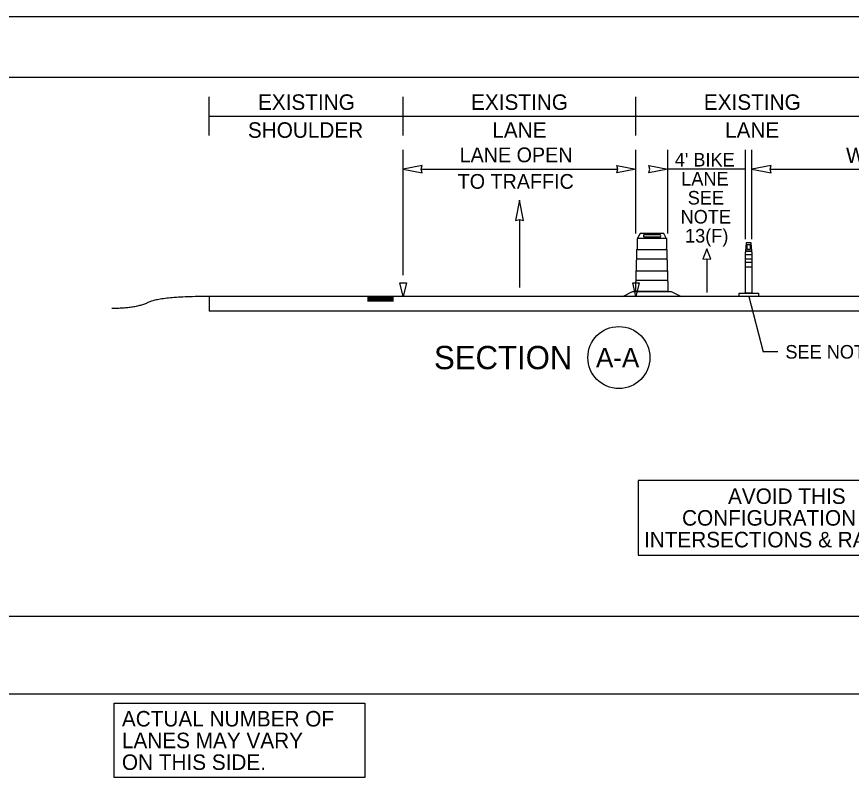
# Model space of a CAD drawing. Extents: x 99958 to 100176, y 99935 to 100011.
# Drawn here: x 100083.287 to 100087.59, y 99946.74 to 99950.687 of the extents above; entities that cross this region are included whole.
import ezdxf

# ---------------------------------------------------------------- set-up
doc = ezdxf.new("R2010")
doc.units = 0
for name, color, linetype in [('RD_ED_ShoulderPavedEdge', 7, 'Continuous'), ('RD_MK_LineEdgeWhite', 7, 'Continuous'), ('SH_GI_PlotLimits', 7, 'Continuous'), ('SH_GI_SheetBorder', 7, 'Continuous'), ('SH_TI_Tables', 7, 'Continuous'), ('SH_TI_WZSectionCut', 7, 'Continuous'), ('TR_WZ_ArrowLeftStrRightTurn', 7, 'Continuous'), ('TR_WZ_TrafficSafetyDrumElev', 7, 'Continuous'), ('TR_WZ_TubularMarkerElev', 7, 'Continuous'), ('TR_WZ_WorkZoneDetails', 7, 'Continuous'), ('TR_WZ_WorkZoneTextCurrent', 7, 'Continuous')]:
    doc.layers.add(name, color=color, linetype=linetype)

msp = doc.modelspace()

# ---------------------------------------------------------------- linework, layer by layer
at = {"layer": 'RD_ED_ShoulderPavedEdge'}
msp.add_line((100080.8283, 99947.5957), (100094.8933, 99947.5957), dxfattribs=at)
at = {"layer": 'RD_MK_LineEdgeWhite'}
msp.add_line((100080.8283, 99947.1957), (100094.8933, 99947.1957), dxfattribs=at)
at = {"layer": 'SH_GI_PlotLimits'}
msp.add_lwpolyline([(100079.0625, 99939.6875), (100096.0625, 99939.6875), (100096.0625, 99950.6875), (100079.0625, 99950.6875)], close=True, dxfattribs=at)
at = {"layer": 'SH_GI_SheetBorder'}
msp.add_line((100080, 99950.375), (100095.75, 99950.375), dxfattribs=at)
at = {"layer": 'SH_TI_Tables'}
for points in [[(100086.4916, 99947.9113), (100088.0761, 99947.9113), (100088.0761, 99948.2953), (100086.4916, 99948.2953)], [(100083.7897, 99947.1477), (100085.0828, 99947.1477), (100085.0828, 99946.7641), (100083.7897, 99946.7641)]]:
    msp.add_lwpolyline(points, close=True, dxfattribs=at)
at = {"layer": 'SH_TI_WZSectionCut'}
for p, q in [((100084.2794, 99950.075), (100084.2794, 99950.275)), ((100085.2794, 99950.075), (100085.2794, 99950.275)), ((100086.4794, 99950.075), (100086.4794, 99950.275)), ((100084.2794, 99950.175), (100085.2794, 99950.175)), ((100085.2794, 99950.175), (100086.4794, 99950.175)), ((100086.4794, 99950.175), (100087.6794, 99950.175)), ((100085.2794, 99949.3547), (100085.2794, 99950.001)), ((100086.4794, 99949.57), (100086.4794, 99950.001)), ((100086.6442, 99949.57), (100086.6442, 99950.001)), ((100087.0442, 99949.5408), (100087.0442, 99950.001)), ((100087.0775, 99949.5408), (100087.0775, 99950.001)), ((100085.3731, 99949.901), (100086.3857, 99949.901)), ((100087.0442, 99949.901), (100086.6442, 99949.901)), ((100087.1712, 99949.901), (100088.6794, 99949.901)), ((100084.2794, 99949.2449), (100084.2794, 99949.1699)), ((100088.6794, 99949.2449), (100084.2794, 99949.2449)), ((100085.0964, 99949.2397), (100085.2294, 99949.2397)), ((100085.0964, 99949.2341), (100085.2294, 99949.2341)), ((100085.0964, 99949.2284), (100085.2294, 99949.2284)), ((100085.0964, 99949.2232), (100085.2294, 99949.2232)), ((100088.6794, 99949.1699), (100084.2794, 99949.1699))]:
    msp.add_line(p, q, dxfattribs=at)
for points in [[(100085.2794, 99949.901), (100085.3777, 99949.8817), (100085.3731, 99949.901), (100085.3777, 99949.9203)], [(100086.4794, 99949.901), (100086.3811, 99949.8817), (100086.3857, 99949.901), (100086.3811, 99949.9203)], [(100086.6442, 99949.901), (100086.5459, 99949.8817), (100086.5504, 99949.901), (100086.5459, 99949.9203)], [(100087.0775, 99949.901), (100087.1758, 99949.8817), (100087.1712, 99949.901), (100087.1758, 99949.9203)], [(100085.2627, 99949.3147), (100085.296, 99949.3147), (100085.2794, 99949.2449)], [(100086.4627, 99949.3147), (100086.4961, 99949.3147), (100086.4794, 99949.2449)]]:
    msp.add_lwpolyline(points, close=True, dxfattribs=at)
msp.add_circle((100086.3916, 99948.93), 0.16, dxfattribs=at)
msp.add_open_spline([(100084.2794, 99949.2449), (100084.0282, 99949.2449), (100083.9027, 99949.1828), (100083.7773, 99949.1828)], degree=2, dxfattribs=at)
at = {"layer": 'TR_WZ_ArrowLeftStrRightTurn'}
for p, q in [((100085.8794, 99949.6418), (100085.8794, 99949.292)), ((100086.8442, 99949.4398), (100086.8442, 99949.2649))]:
    msp.add_line(p, q, dxfattribs=at)
for points in [[(100085.8794, 99949.742), (100085.8588, 99949.6369), (100085.8794, 99949.6418), (100085.9, 99949.6369)], [(100086.8442, 99949.4899), (100086.8236, 99949.4374), (100086.8442, 99949.4398), (100086.8648, 99949.4374)]]:
    msp.add_lwpolyline(points, close=True, dxfattribs=at)
at = {"layer": 'TR_WZ_TrafficSafetyDrumElev'}
for p, q in [((100086.5222, 99949.564), (100086.604, 99949.564)), ((100086.604, 99949.551), (100086.5222, 99949.551)), ((100086.4878, 99949.545), (100086.6358, 99949.545)), ((100086.4878, 99949.545), (100086.6358, 99949.545)), ((100086.4849, 99949.4871), (100086.6386, 99949.4871)), ((100086.4849, 99949.4372), (100086.4849, 99949.4871)), ((100086.6386, 99949.4871), (100086.6386, 99949.4372)), ((100086.6386, 99949.4372), (100086.4849, 99949.4372)), ((100086.4812, 99949.377), (100086.6423, 99949.377)), ((100086.4812, 99949.3271), (100086.4812, 99949.377)), ((100086.6423, 99949.377), (100086.6423, 99949.3271)), ((100086.6423, 99949.3271), (100086.4812, 99949.3271))]:
    msp.add_line(p, q, dxfattribs=at)
for points in [[(100086.6358, 99949.545), (100086.6226, 99949.57), (100086.5009, 99949.57), (100086.4878, 99949.545)], [(100086.4118, 99949.245), (100086.462, 99949.27), (100086.6615, 99949.27), (100086.7118, 99949.245)]]:
    msp.add_lwpolyline(points, close=True, dxfattribs=at)
for points in [[(100086.4868, 99949.4915), (100086.4868, 99949.543)], [(100086.4868, 99949.4915), (100086.4868, 99949.543)], [(100086.6368, 99949.543), (100086.6368, 99949.4915)], [(100086.6368, 99949.543), (100086.6368, 99949.4915)], [(100086.4849, 99949.4365), (100086.4849, 99949.4878)], [(100086.4849, 99949.4365), (100086.4849, 99949.4878)], [(100086.6386, 99949.4878), (100086.6386, 99949.4365)], [(100086.6386, 99949.4878), (100086.6386, 99949.4365)], [(100086.4831, 99949.3814), (100086.4831, 99949.4327)], [(100086.4831, 99949.3814), (100086.4831, 99949.4327)], [(100086.6405, 99949.4327), (100086.6405, 99949.3814)], [(100086.6405, 99949.4327), (100086.6405, 99949.3814)], [(100086.4812, 99949.3264), (100086.4812, 99949.3777)], [(100086.4812, 99949.3264), (100086.4812, 99949.3777)], [(100086.6423, 99949.3777), (100086.6423, 99949.3264)], [(100086.6423, 99949.3777), (100086.6423, 99949.3264)], [(100086.6442, 99949.3226), (100086.6442, 99949.27), (100086.4794, 99949.27), (100086.4794, 99949.3226)], [(100086.6442, 99949.3226), (100086.6442, 99949.27), (100086.4794, 99949.27), (100086.4794, 99949.3226)]]:
    msp.add_lwpolyline(points, dxfattribs=at)
for centre, major_axis, ratio, start_param, end_param in [((100086.5222, 99949.5575), (0, 0.0065), 0.570305, 0, 3.141593), ((100086.604, 99949.5575), (0, 0.0065), 0.570305, 3.141593, 6.283185), ((100086.488, 99949.5426), (0, 0.00249), 0.493438, 0.177149, 1.393647), ((100086.488, 99949.5426), (0, 0.00249), 0.493438, 0.177149, 1.393647), ((100086.6356, 99949.5426), (0, 0.00249), 0.493438, 4.889538, 6.106036), ((100086.6356, 99949.5426), (0, 0.00249), 0.493438, 4.889538, 6.106036), ((100086.4883, 99949.4846), (0, 0.00758), 0.493438, 0.4288, 1.141997), ((100086.4883, 99949.4846), (0, 0.00758), 0.493438, 0.4288, 1.141997), ((100086.6352, 99949.4846), (0, 0.00758), 0.493438, 5.141189, 5.854386), ((100086.6352, 99949.4846), (0, 0.00758), 0.493438, 5.141189, 5.854386), ((100086.4865, 99949.4296), (0, 0.00758), 0.493438, 0.4288, 1.141997), ((100086.4865, 99949.4296), (0, 0.00758), 0.493438, 0.4288, 1.141997), ((100086.6371, 99949.4296), (0, 0.00758), 0.493438, 5.141189, 5.854386), ((100086.6371, 99949.4296), (0, 0.00758), 0.493438, 5.141189, 5.854386), ((100086.4846, 99949.3745), (0, 0.00758), 0.493438, 0.4288, 1.141997), ((100086.4846, 99949.3745), (0, 0.00758), 0.493438, 0.4288, 1.141997), ((100086.6389, 99949.3745), (0, 0.00758), 0.493438, 5.141189, 5.854386), ((100086.6389, 99949.3745), (0, 0.00758), 0.493438, 5.141189, 5.854386), ((100086.4828, 99949.3195), (0, 0.00758), 0.493438, 0.4288, 1.141997), ((100086.4828, 99949.3195), (0, 0.00758), 0.493438, 0.4288, 1.141997), ((100086.6408, 99949.3195), (0, 0.00758), 0.493438, 5.141189, 5.854386), ((100086.6408, 99949.3195), (0, 0.00758), 0.493438, 5.141189, 5.854386)]:
    msp.add_ellipse(centre, major_axis=major_axis, ratio=ratio, start_param=start_param, end_param=end_param, dxfattribs=at)
at = {"layer": 'TR_WZ_TubularMarkerElev'}
for p, q in [((100087.0692, 99949.5106), (100087.0517, 99949.5106)), ((100087.0772, 99949.4783), (100087.0444, 99949.4783)), ((100087.0517, 99949.4884), (100087.0692, 99949.4884)), ((100087.0442, 99949.4619), (100087.0775, 99949.4619)), ((100087.0442, 99949.4373), (100087.0442, 99949.4619)), ((100087.0775, 99949.4373), (100087.0442, 99949.4373)), ((100087.0442, 99949.3964), (100087.0442, 99949.421)), ((100087.0442, 99949.421), (100087.0775, 99949.421)), ((100087.0775, 99949.4619), (100087.0775, 99949.4373)), ((100087.0775, 99949.421), (100087.0775, 99949.3964)), ((100087.0775, 99949.3964), (100087.0442, 99949.3964)), ((100087.0108, 99949.2449), (100087.0108, 99949.2613)), ((100087.1108, 99949.2613), (100087.1108, 99949.2449)), ((100087.1108, 99949.2449), (100087.0108, 99949.2449))]:
    msp.add_line(p, q, dxfattribs=at)
msp.add_lwpolyline([(100087.0772, 99949.4783), (100087.0742, 99949.5208), (100087.0472, 99949.5208), (100087.0444, 99949.4783)], close=True, dxfattribs=at)
for points in [[(100087.0775, 99949.2613), (100087.0442, 99949.2613), (100087.0442, 99949.4741)], [(100087.0775, 99949.2613), (100087.0442, 99949.2613), (100087.0442, 99949.4741)], [(100087.0444, 99949.4783), (100087.0772, 99949.4783), (100087.0444, 99949.4783), (100087.0772, 99949.4783)], [(100087.0444, 99949.4783), (100087.0772, 99949.4783), (100087.0444, 99949.4783), (100087.0772, 99949.4783)], [(100087.0775, 99949.4741), (100087.0775, 99949.2613)], [(100087.0775, 99949.4741), (100087.0775, 99949.2613)], [(100087.0108, 99949.2613), (100087.0442, 99949.2613), (100087.0775, 99949.2613), (100087.1108, 99949.2613)]]:
    msp.add_lwpolyline(points, dxfattribs=at)
for centre, major_axis, ratio, start_param, end_param in [((100087.0517, 99949.4995), (0, 0.0111), 0.071484, 0, 3.141593), ((100087.0692, 99949.4995), (0, 0.0111), 0.071484, 3.141593, 6.283185), ((100087.0444, 99949.4732), (0, 0.00512), 0.053405, 0.177149, 1.393647), ((100087.0444, 99949.4732), (0, 0.00512), 0.053405, 0.177149, 1.393647), ((100087.0772, 99949.4732), (0, 0.00512), 0.053405, 4.889538, 6.106036), ((100087.0772, 99949.4732), (0, 0.00512), 0.053405, 4.889538, 6.106036)]:
    msp.add_ellipse(centre, major_axis=major_axis, ratio=ratio, start_param=start_param, end_param=end_param, dxfattribs=at)
at = {"layer": 'TR_WZ_WorkZoneDetails'}
for p in [(100087.0608, 99949.2449), (100087.2111, 99948.9596)]:
    msp.add_line(p, (100087.1349, 99948.9596), dxfattribs=at)

# ---------------------------------------------------------------- texts
at = {"layer": 'SH_TI_Tables'}
for s, p in [('AVOID THIS', (100086.9541, 99948.1753)), ('CONFIGURATION AT ', (100086.7172, 99948.0633)), ('INTERSECTIONS & RAMPS.', (100086.521, 99947.9513))]:
    msp.add_text(s, height=0.08, dxfattribs=at).set_placement(p)
for s, p in [('ACTUAL NUMBER OF', (100083.8297, 99947.0277)), ('LANES MAY VARY', (100083.8297, 99946.9157)), ('ON THIS SIDE.', (100083.8297, 99946.8037))]:
    msp.add_text(s, height=0.08, rotation=360, dxfattribs=at).set_placement(p)
at = {"layer": 'SH_TI_WZSectionCut'}
for s, height, p in [('EXISTING', 0.08, (100084.5311, 99950.207)), ('EXISTING', 0.08, (100085.6296, 99950.207)), ('EXISTING', 0.08, (100086.8296, 99950.207)), ('SHOULDER', 0.08, (100084.4792, 99950.063)), ('LANE', 0.08, (100085.739, 99950.063)), ('LANE', 0.08, (100086.939, 99950.063)), ('SECTION', 0.12, (100085.4385, 99948.87)), ('A-A', 0.1, (100086.2738, 99948.88))]:
    msp.add_text(s, height=height, rotation=360, dxfattribs=at).set_placement(p)
for s, height, p in [('LANE OPEN', 0.076, (100085.5707, 99949.937)), ("4' BIKE", 0.07, (100086.6796, 99949.915)), ('WORK AREA', 0.08, (100087.5624, 99949.933)), ('TO TRAFFIC', 0.076, (100085.5606, 99949.8002)), ('LANE', 0.07, (100086.7128, 99949.817)), ('SEE', 0.07, (100086.7464, 99949.719)), ('NOTE', 0.07, (100086.7095, 99949.621)), ('13(F)', 0.07, (100086.7326, 99949.523))]:
    msp.add_text(s, height=height, dxfattribs=at).set_placement(p)
at = {"layer": 'TR_WZ_WorkZoneTextCurrent'}
msp.add_text('SEE NOTE 8', height=0.07, dxfattribs=at).set_placement((100087.2498, 99948.9246))

doc.saveas('drawing.dxf')
